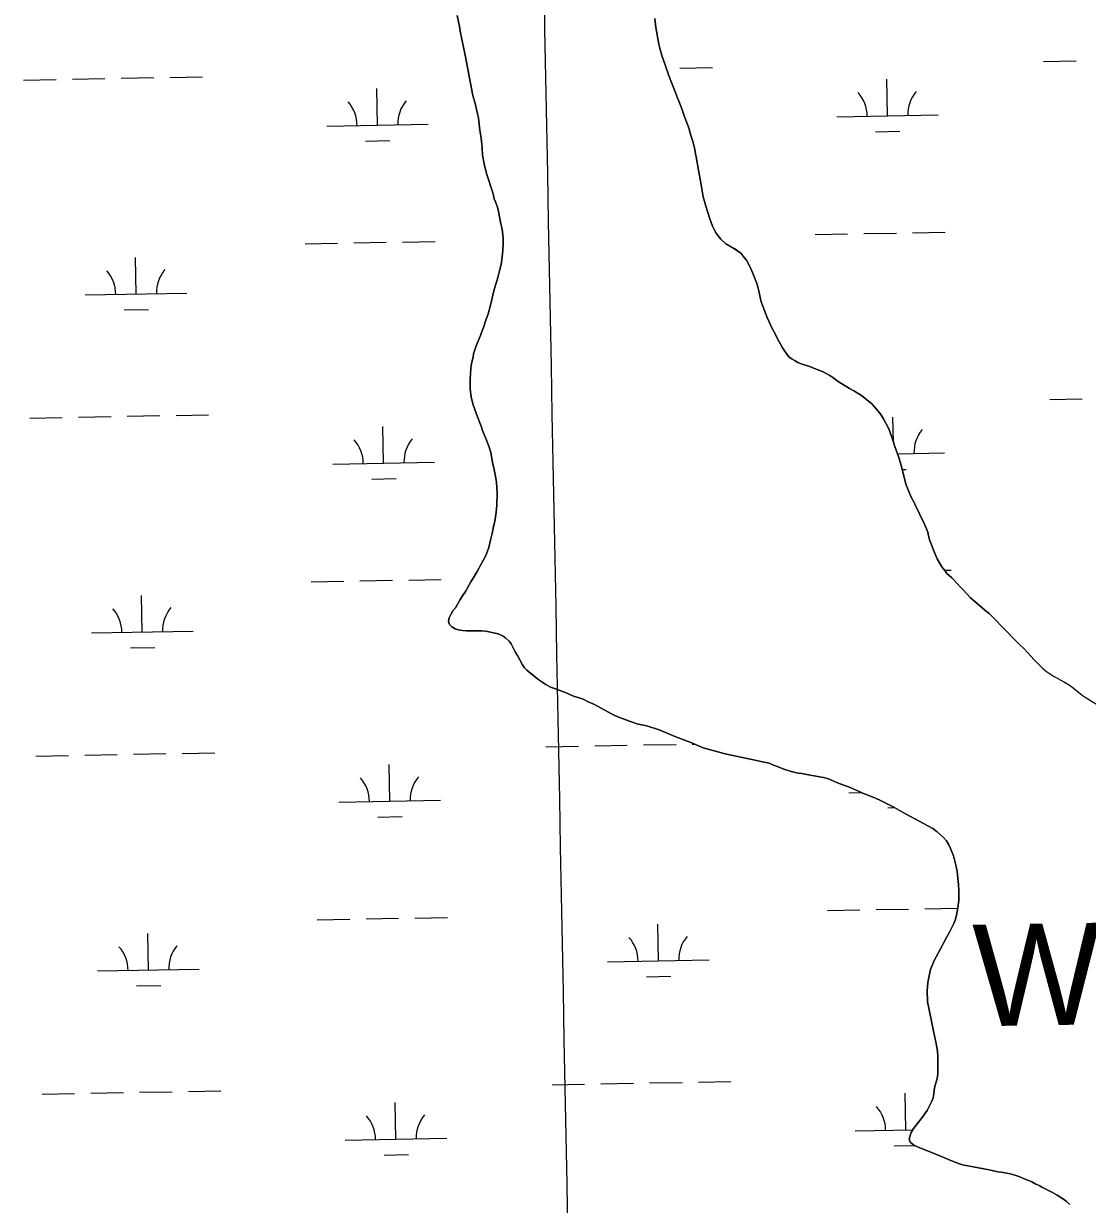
# Model space of a CAD drawing. Extents: x 3957609 to 3995875, y 234277 to 260273.
# Drawn here: x 3977233 to 3978279, y 243435 to 244597 of the extents above; entities that cross this region are included whole.
import ezdxf

# ---------------------------------------------------------------- set-up
doc = ezdxf.new("R2010")
doc.units = 0
for name, color, linetype in [('V-GRID-MAJR', 7, 'Continuous'), ('V-RIVR-IDEN', 7, 'Continuous'), ('V-TOPO-SHOR', 7, 'Continuous'), ('V-WETL-SWMP', 7, 'Continuous')]:
    doc.layers.add(name, color=color, linetype=linetype)

msp = doc.modelspace()

# ---------------------------------------------------------------- linework, layer by layer
at = {"layer": 'V-GRID-MAJR'}
msp.add_spline([(3977833.033, 240002.205), (3977775.362, 243028.63), (3977659.886, 249088.434), (3977544.411, 255148.228), (3977486.607, 258181.601)], degree=3, dxfattribs=at)
at = {"layer": 'V-TOPO-SHOR'}
for points in [[(3977659.236, 244604.488), (3977661.556, 244593.611), (3977662.265, 244588.954), (3977667.037, 244565.494), (3977674.668, 244525.726), (3977677.031, 244517.79), (3977680.23, 244503.338), (3977681.455, 244491.703), (3977682.737, 244483.937), (3977683.835, 244474.162), (3977684.195, 244467.031), (3977685.776, 244458.642), (3977687.961, 244449.006), (3977694.64, 244428.926), (3977695.658, 244424.264), (3977697.003, 244420.992), (3977698.787, 244415.853)], [(3978201.225, 243997.007), (3978182.604, 244016.176), (3978180.153, 244018.07), (3978164.394, 244031.622), (3978157.217, 244038.851), (3978154.317, 244041.837), (3978147.917, 244049.056), (3978145.779, 244051.256), (3978141.038, 244055.508), (3978139.066, 244058.324), (3978136.021, 244061.93), (3978133.6, 244065.84), (3978131.486, 244069.743), (3978127.739, 244078.316), (3978125.508, 244084.702), (3978124.31, 244087.661), (3978122.985, 244092.329), (3978122.113, 244096.214), (3978120.919, 244099.329), (3978117.621, 244106.968), (3978114.756, 244112.432), (3978113.112, 244116.483), (3978110.548, 244121.322), (3978108.745, 244125.222), (3978105.878, 244130.374), (3978100.492, 244143.465), (3978096.248, 244160.722), (3978093.899, 244169.585), (3978089.873, 244180.333), (3978088.386, 244184.693), (3978087.655, 244187.647), (3978084.976, 244195.122), (3978083.473, 244198.397), (3978078.498, 244207.762), (3978075.924, 244211.827), (3978071.818, 244217.154), (3978067.093, 244222.489), (3978057.142, 244230.536), (3978049.464, 244235.293), (3978045.315, 244237.524), (3978034.106, 244244.501), (3978028.896, 244248.296), (3978025.826, 244250.199), (3978019.217, 244253.859), (3978005.817, 244259.165), (3977998.723, 244261.283), (3977994.412, 244263.204), (3977991.645, 244264.637), (3977988.726, 244266.384), (3977985.663, 244268.752), (3977982.924, 244272.2), (3977980.649, 244275.485), (3977978.984, 244278.299), (3977974.155, 244287.044), (3977972.048, 244291.257), (3977969.027, 244296.568), (3977964.071, 244307.33), (3977958.406, 244322.591), (3977957.521, 244325.702), (3977956.081, 244333.159), (3977954.908, 244337.669), (3977953.867, 244340.782), (3977949.843, 244351.685), (3977947.443, 244356.988), (3977943.822, 244363.701), (3977941.694, 244366.519), (3977938.653, 244370.437), (3977932.212, 244374.869), (3977923.303, 244380.263), (3977918.716, 244384.357), (3977915.975, 244387.65), (3977914.157, 244390.311), (3977912.496, 244393.278), (3977910.54, 244397.335), (3977907.697, 244404.348), (3977905.635, 244411.659), (3977903.853, 244416.951), (3977901.351, 244425.972), (3977898.918, 244439.794), (3977896.468, 244452.377), (3977894.334, 244465.421), (3977893.603, 244468.53), (3977893.046, 244472.72), (3977891.285, 244479.407), (3977888.026, 244489.833), (3977887.299, 244493.098), (3977884.326, 244501.66), (3977882.978, 244504.777), (3977880.15, 244512.72), (3977867.155, 244546.059), (3977866.121, 244549.481), (3977864.771, 244552.6), (3977863.891, 244555.867), (3977860.915, 244564.274), (3977858.844, 244571.12), (3977857.527, 244576.406), (3977854.511, 244592.717), (3977853.554, 244601.56)], [(3977698.787, 244415.853), (3977699.811, 244411.657), (3977702.115, 244399.541), (3977703.141, 244395.652), (3977703.708, 244392.08), (3977704.536, 244384.943), (3977704.46, 244379.677), (3977704.061, 244373.642), (3977703.344, 244366.836), (3977702.307, 244359.57), (3977700.978, 244353.393), (3977699.35, 244347.995), (3977698.525, 244344.444), (3977695.598, 244334.882), (3977692.123, 244319.595), (3977689.52, 244310.959), (3977687.414, 244304.792), (3977685.139, 244297.391), (3977683.21, 244292.461), (3977682.237, 244289.533), (3977677.91, 244279.526), (3977676.132, 244274.595), (3977675.315, 244271.508), (3977674.805, 244268.418), (3977673.49, 244263.324), (3977672.978, 244260.078), (3977672.775, 244256.672), (3977672.247, 244252.343), (3977672.011, 244246.77), (3977672.02, 244236.7), (3977672.999, 244229.405), (3977674.447, 244222.414), (3977678.172, 244212.29), (3977683.251, 244199.359), (3977684.136, 244196.248), (3977688.025, 244186.741), (3977690.261, 244180.823), (3977692.182, 244174.443), (3977694.341, 244162.95), (3977695.217, 244159.372), (3977697.237, 244149.12), (3977697.951, 244144.927), (3977698.574, 244134.54), (3977698.248, 244122.77), (3977697.525, 244115.655), (3977696.311, 244106.687), (3977695.33, 244103.138), (3977693.503, 244094.647), (3977691.533, 244086.928), (3977690.206, 244080.907), (3977687.306, 244073.202), (3977678.708, 244057.218), (3977675.053, 244050.918), (3977672.675, 244047.236), (3977667.428, 244037.862), (3977664.575, 244033.412), (3977662.199, 244029.883), (3977657.434, 244021.742), (3977654.755, 244018.529), (3977652.846, 244015.148), (3977651.251, 244011.916), (3977650.575, 244008.053), (3977651.773, 244005.25), (3977654.063, 244002.893), (3977657.288, 244000.986), (3977660.217, 244000.013), (3977664.391, 243999.333), (3977668.106, 243999.124), (3977683.286, 243999.059), (3977687.462, 243998.69), (3977699.508, 243996.036), (3977703.659, 243993.961), (3977706.576, 243992.061), (3977710.399, 243988.751), (3977712.222, 243986.246), (3977716.291, 243978.441), (3977718.409, 243974.847), (3977723.383, 243965.482), (3977725.511, 243962.662), (3977727.645, 243960.306), (3977733.157, 243955.735), (3977739.589, 243950.685), (3977746.495, 243946.247), (3977751.105, 243943.701), (3977754.802, 243942.098), (3977766.361, 243938.057), (3977773.75, 243934.852), (3977779.298, 243932.912), (3977783.154, 243931.772), (3977788.074, 243929.222), (3977794.386, 243926.498), (3977810.983, 243917.272), (3977814.212, 243915.674), (3977818.833, 243913.749), (3977825.149, 243911.333), (3977829.773, 243909.717), (3977832.704, 243908.9), (3977836.093, 243907.611), (3977845.821, 243905.457), (3977858.003, 243901.562), (3977874.477, 243894.662)], [(3978201.225, 243997.007), (3978205.347, 243992.919), (3978212.825, 243985.065), (3978216.341, 243981.915), (3978220.769, 243977.358), (3978227.019, 243970.452), (3978235.875, 243961.648), (3978239.09, 243958.967), (3978241.849, 243956.915), (3978245.841, 243954.531), (3978256.752, 243948.487), (3978262.282, 243945.153), (3978267.029, 243941.522), (3978274.226, 243935.685), (3978276.987, 243933.787), (3978288.349, 243926.805)], [(3977874.477, 243894.662), (3977888.956, 243889.03), (3977901.275, 243883.893), (3977922.877, 243878.001), (3977947.431, 243872.689), (3977950.832, 243872.175), (3977958.086, 243870.364), (3977966.272, 243868.697), (3977970.43, 243866.934), (3977973.358, 243865.961), (3977980.594, 243862.758), (3977987.688, 243860.64), (3977991.7, 243859.653), (3977994.791, 243858.988), (3977998.346, 243858.472)], [(3977998.346, 243858.472), (3978006.384, 243856.823), (3978010.556, 243856.385), (3978015.811, 243855.334), (3978019.522, 243854.585), (3978024.472, 243853.227), (3978033.295, 243849.573), (3978045.986, 243844.709), (3978060.693, 243838.311), (3978069.981, 243834.817), (3978076.33, 243831.612), (3978079.117, 243830.394), (3978088.874, 243825.511), (3978100.34, 243818.941), (3978127.141, 243804.433), (3978131.482, 243801.218), (3978137.694, 243795.696), (3978140.493, 243792.317), (3978142.832, 243788.315), (3978144.553, 243784.774), (3978147.53, 243777.537), (3978149.746, 243768.44), (3978151.018, 243762.425), (3978152.489, 243749.154), (3978152.675, 243743.751), (3978152.736, 243733.716), (3978151.854, 243726.298), (3978150.506, 243719.341), (3978149.146, 243714.393), (3978147.778, 243710.831), (3978143.66, 243702.625), (3978141.063, 243697.976), (3978134.802, 243686.048), (3978128.388, 243674.584), (3978125.043, 243665.761), (3978123.835, 243661.278), (3978122.186, 243652.928), (3978121.619, 243644.587), (3978121.994, 243633.781), (3978123.432, 243625.913), (3978126.289, 243613.115), (3978127.726, 243605.095), (3978130.897, 243591.371), (3978131.708, 243585.045), (3978132.041, 243580.88), (3978132.248, 243572.233), (3978132.15, 243562.968), (3978131.404, 243558.485), (3978129.135, 243550.598), (3978128.384, 243547.35), (3978128.253, 243543.489), (3978127.661, 243539.315), (3978126.291, 243536.065), (3978121.558, 243527.081), (3978116.659, 243520.103), (3978108.078, 243509.243), (3978105.784, 243505.368), (3978103.969, 243499.027), (3978104.76, 243495.943), (3978108.018, 243493.338), (3978111.426, 243491.505), (3978114.367, 243490.135), (3978130, 243484.052), (3978146.566, 243477.048), (3978153.529, 243474.619), (3978156.47, 243473.403), (3978182.594, 243468.465), (3978191.098, 243466.663), (3978194.806, 243466.222), (3978203.308, 243464.576), (3978207.793, 243463.367), (3978212.747, 243461.545), (3978217.08, 243459.718), (3978220.64, 243458.503), (3978224.509, 243456.828), (3978228.383, 243454.534), (3978231.789, 243453.013), (3978234.425, 243451.485), (3978244.956, 243446.144), (3978249.447, 243443.7), (3978255.648, 243439.721), (3978258.286, 243437.731), (3978262.012, 243434.511)]]:
    msp.add_lwpolyline(points, dxfattribs=at)
at = {"layer": 'V-WETL-SWMP'}
for p, q in [((3977878.392, 244552.782), (3977910.387, 244553.363)), ((3978236.241, 244559.288), (3978268.236, 244559.87)), ((3977232.591, 244541.039), (3977264.586, 244541.621)), ((3977280.583, 244541.912), (3977312.578, 244542.493)), ((3977328.575, 244542.784), (3977360.57, 244543.366)), ((3977376.567, 244543.657), (3977408.562, 244544.239)), ((3978082.597, 244505.744), (3978081.942, 244541.738)), ((3977580.772, 244496.62), (3977580.117, 244532.614)), ((3978032.605, 244504.835), (3978132.589, 244506.653)), ((3977530.78, 244495.711), (3977630.764, 244497.529)), ((3978070.879, 244490.098), (3978094.876, 244490.534)), ((3977569.054, 244480.973), (3977593.05, 244481.409)), ((3978059.292, 244389.869), (3978091.286, 244390.451)), ((3978107.284, 244390.742), (3978139.279, 244391.324)), ((3977509.475, 244379.872), (3977541.469, 244380.454)), ((3977557.467, 244380.745), (3977589.461, 244381.326)), ((3977605.459, 244381.617), (3977637.453, 244382.199)), ((3978011.3, 244388.997), (3978043.294, 244389.579)), ((3977343.282, 244330.413), (3977342.628, 244366.407)), ((3977293.291, 244329.504), (3977393.274, 244331.322)), ((3977331.565, 244314.766), (3977355.561, 244315.202)), ((3978242.289, 244226.668), (3978274.284, 244227.25)), ((3977238.639, 244208.419), (3977270.634, 244209.001)), ((3977286.631, 244209.292), (3977318.626, 244209.873)), ((3977334.623, 244210.164), (3977366.618, 244210.746)), ((3977382.615, 244211.037), (3977414.61, 244211.619)), ((3978088.437, 244184.545), (3978087.991, 244209.118)), ((3977586.82, 244164), (3977586.165, 244199.994)), ((3978092.547, 244173.195), (3978138.637, 244174.033)), ((3977536.828, 244163.091), (3977636.812, 244164.909)), ((3978096.957, 244157.842), (3978100.924, 244157.914)), ((3977575.102, 244148.353), (3977599.099, 244148.789)), ((3978138.845, 244058.586), (3978145.327, 244058.704)), ((3977515.523, 244047.252), (3977547.517, 244047.834)), ((3977563.515, 244048.125), (3977595.509, 244048.706)), ((3977611.507, 244048.997), (3977643.502, 244049.579)), ((3977349.33, 243997.792), (3977348.676, 244033.787)), ((3977299.339, 243996.883), (3977399.322, 243998.701)), ((3977337.613, 243982.146), (3977361.609, 243982.582)), ((3977388.663, 243878.417), (3977420.658, 243878.999)), ((3977746.512, 243884.924), (3977778.507, 243885.505)), ((3977794.504, 243885.796), (3977826.499, 243886.378)), ((3977842.496, 243886.669), (3977874.491, 243887.251)), ((3977890.488, 243887.542), (3977892.439, 243887.577)), ((3977244.687, 243875.799), (3977276.682, 243876.381)), ((3977292.679, 243876.672), (3977324.674, 243877.253)), ((3977340.671, 243877.544), (3977372.666, 243878.126)), ((3977592.868, 243831.38), (3977592.214, 243867.374)), ((3978044.701, 243839.595), (3978057.22, 243839.823)), ((3977542.876, 243830.471), (3977642.86, 243832.289)), ((3978082.976, 243824.858), (3978089.799, 243824.982)), ((3977581.151, 243815.733), (3977605.147, 243816.169)), ((3977617.555, 243716.377), (3977649.55, 243716.959)), ((3978023.396, 243723.757), (3978055.39, 243724.339)), ((3978071.388, 243724.629), (3978103.383, 243725.211)), ((3978119.38, 243725.502), (3978151.375, 243726.084)), ((3977521.571, 243714.632), (3977553.565, 243715.214)), ((3977569.563, 243715.505), (3977601.558, 243716.086)), ((3977857.203, 243674.297), (3977856.549, 243710.291)), ((3977355.378, 243665.172), (3977354.724, 243701.167)), ((3977807.212, 243673.388), (3977907.195, 243675.206)), ((3977305.387, 243664.263), (3977405.37, 243666.081)), ((3977845.486, 243658.651), (3977869.482, 243659.087)), ((3977343.661, 243649.526), (3977367.657, 243649.962)), ((3977800.552, 243553.176), (3977832.547, 243553.758)), ((3977848.544, 243554.049), (3977880.539, 243554.631)), ((3977896.536, 243554.922), (3977928.531, 243555.503)), ((3977250.735, 243543.179), (3977282.73, 243543.761)), ((3977298.727, 243544.052), (3977330.722, 243544.633)), ((3977346.719, 243544.924), (3977378.714, 243545.506)), ((3977394.711, 243545.797), (3977426.706, 243546.379)), ((3977752.56, 243552.304), (3977784.555, 243552.885)), ((3978100.741, 243507.884), (3978100.087, 243543.878)), ((3977598.916, 243498.759), (3977598.262, 243534.754)), ((3978050.749, 243506.975), (3978107.344, 243508.004)), ((3977548.924, 243497.85), (3977648.908, 243499.669)), ((3978089.024, 243492.238), (3978109.376, 243492.608)), ((3977587.199, 243483.113), (3977611.195, 243483.549))]:
    msp.add_line(p, q, dxfattribs=at)
for points in [[(3977657.434, 244021.742), (3977662.2, 244029.883), (3977664.575, 244033.411), (3977667.428, 244037.862), (3977672.676, 244047.236), (3977675.053, 244050.919), (3977678.708, 244057.217), (3977687.305, 244073.203), (3977690.205, 244080.907), (3977691.532, 244086.929), (3977693.503, 244094.646), (3977695.33, 244103.139), (3977696.311, 244106.688), (3977697.526, 244115.655), (3977698.249, 244122.77), (3977698.575, 244134.539), (3977697.951, 244144.927), (3977697.237, 244149.12), (3977695.218, 244159.373), (3977694.34, 244162.949), (3977692.183, 244174.444), (3977690.262, 244180.823), (3977688.024, 244186.742), (3977684.135, 244196.248), (3977683.251, 244199.359), (3977678.171, 244212.291), (3977674.446, 244222.414), (3977672.998, 244229.406), (3977672.02, 244236.701), (3977672.011, 244246.77), (3977672.247, 244252.344), (3977672.775, 244256.673), (3977672.979, 244260.078), (3977673.491, 244263.324), (3977674.804, 244268.417), (3977675.314, 244271.508), (3977676.133, 244274.594), (3977677.909, 244279.526), (3977682.237, 244289.532), (3977683.209, 244292.461), (3977685.139, 244297.39), (3977687.415, 244304.793), (3977689.519, 244310.959), (3977692.123, 244319.596), (3977695.598, 244334.882), (3977698.525, 244344.444), (3977699.351, 244347.994), (3977700.979, 244353.393), (3977702.308, 244359.57), (3977703.343, 244366.836), (3977704.061, 244373.641), (3977704.459, 244379.677), (3977704.535, 244384.943), (3977703.709, 244392.081), (3977703.142, 244395.652), (3977702.114, 244399.54), (3977699.811, 244411.656), (3977698.788, 244415.854), (3977697.003, 244420.991), (3977695.657, 244424.264), (3977694.64, 244428.926), (3977687.961, 244449.007), (3977685.777, 244458.643), (3977684.195, 244467.031), (3977683.834, 244474.162), (3977682.736, 244483.937), (3977681.455, 244491.702), (3977680.23, 244503.338), (3977677.032, 244517.791), (3977674.668, 244525.726), (3977667.036, 244565.494), (3977662.264, 244588.954), (3977661.557, 244593.612), (3977659.237, 244604.489)], [(3977853.555, 244601.56), (3977854.511, 244592.716), (3977857.528, 244576.407), (3977858.845, 244571.12), (3977860.914, 244564.274), (3977863.89, 244555.866), (3977864.772, 244552.6), (3977866.121, 244549.482), (3977867.156, 244546.059), (3977880.149, 244512.72), (3977882.977, 244504.778), (3977884.326, 244501.66), (3977887.3, 244493.097), (3977888.027, 244489.833), (3977891.284, 244479.407), (3977893.045, 244472.72), (3977893.604, 244468.53), (3977894.334, 244465.421), (3977896.468, 244452.377), (3977898.918, 244439.794), (3977901.351, 244425.972), (3977903.854, 244416.95), (3977905.636, 244411.658), (3977907.698, 244404.347), (3977910.54, 244397.335), (3977912.495, 244393.278), (3977914.156, 244390.311), (3977915.976, 244387.651), (3977918.716, 244384.358), (3977923.304, 244380.264), (3977932.211, 244374.868), (3977938.653, 244370.436), (3977941.694, 244366.52), (3977943.822, 244363.7), (3977947.442, 244356.987), (3977949.844, 244351.685), (3977953.868, 244340.782), (3977954.907, 244337.669), (3977956.081, 244333.16), (3977957.522, 244325.703), (3977958.406, 244322.592), (3977964.071, 244307.329), (3977969.027, 244296.568), (3977972.048, 244291.257), (3977974.155, 244287.044), (3977978.985, 244278.299), (3977980.649, 244275.486), (3977982.925, 244272.2)], [(3977982.925, 244272.2), (3977985.663, 244268.752), (3977988.727, 244266.384), (3977991.645, 244264.637), (3977994.412, 244263.203), (3977998.722, 244261.282), (3978005.817, 244259.165), (3978019.217, 244253.858), (3978025.825, 244250.199), (3978028.896, 244248.296), (3978034.107, 244244.502), (3978045.315, 244237.523), (3978049.465, 244235.294), (3978057.141, 244230.535), (3978067.094, 244222.49), (3978071.818, 244217.155), (3978075.924, 244211.828), (3978078.498, 244207.763), (3978083.474, 244198.396), (3978084.976, 244195.121), (3978087.655, 244187.647), (3978088.387, 244184.693), (3978089.873, 244180.334), (3978093.899, 244169.586), (3978096.249, 244160.722), (3978100.491, 244143.466), (3978105.878, 244130.375), (3978108.746, 244125.221), (3978110.548, 244121.322), (3978113.112, 244116.483), (3978114.757, 244112.431), (3978117.621, 244106.968), (3978120.918, 244099.329), (3978122.112, 244096.214), (3978122.985, 244092.328), (3978124.311, 244087.662), (3978125.508, 244084.701), (3978127.738, 244078.317), (3978131.487, 244069.743), (3978133.599, 244065.839), (3978136.021, 244061.931), (3978139.066, 244058.324), (3978141.039, 244055.507), (3978145.78, 244051.256), (3978147.917, 244049.056), (3978154.318, 244041.837), (3978157.218, 244038.852), (3978164.394, 244031.622), (3978180.153, 244018.07), (3978182.604, 244016.176), (3978201.224, 243997.006), (3978205.348, 243992.919), (3978212.824, 243985.065), (3978216.341, 243981.915), (3978220.768, 243977.359), (3978227.019, 243970.452), (3978235.876, 243961.648), (3978239.09, 243958.968), (3978241.848, 243956.914), (3978245.841, 243954.532), (3978256.752, 243948.487), (3978262.281, 243945.154), (3978267.03, 243941.522), (3978274.226, 243935.686), (3978276.987, 243933.787), (3978288.349, 243926.806)], [(3978131.707, 243585.046), (3978130.897, 243591.372), (3978127.726, 243605.095), (3978126.288, 243613.116), (3978123.431, 243625.914), (3978121.994, 243633.781), (3978121.62, 243644.587), (3978122.187, 243652.929), (3978123.835, 243661.277), (3978125.043, 243665.762), (3978128.387, 243674.583), (3978134.803, 243686.048), (3978141.062, 243697.976), (3978143.659, 243702.624), (3978147.778, 243710.832), (3978149.147, 243714.392), (3978150.506, 243719.341), (3978151.854, 243726.298), (3978152.736, 243733.715), (3978152.675, 243743.751), (3978152.488, 243749.154), (3978151.018, 243762.425), (3978149.747, 243768.439), (3978147.53, 243777.536), (3978144.553, 243784.775), (3978142.833, 243788.316), (3978140.493, 243792.317), (3978137.693, 243795.697), (3978131.483, 243801.218), (3978127.14, 243804.434), (3978100.34, 243818.941), (3978088.874, 243825.512), (3978079.116, 243830.394), (3978076.33, 243831.612), (3978069.98, 243834.817), (3978060.694, 243838.312), (3978045.986, 243844.709), (3978033.295, 243849.573), (3978024.472, 243853.226), (3978019.523, 243854.585), (3978015.812, 243855.335), (3978010.556, 243856.384), (3978006.384, 243856.822), (3977998.345, 243858.472), (3977994.79, 243858.988), (3977991.701, 243859.653), (3977987.688, 243860.641), (3977980.593, 243862.758), (3977973.358, 243865.961), (3977970.429, 243866.933), (3977966.272, 243868.697), (3977958.086, 243870.365), (3977950.832, 243872.175), (3977947.431, 243872.689), (3977922.877, 243878.002), (3977901.275, 243883.893), (3977888.957, 243889.029), (3977874.477, 243894.661), (3977858.002, 243901.562), (3977845.821, 243905.456), (3977836.093, 243907.611), (3977832.703, 243908.9), (3977829.772, 243909.717), (3977825.148, 243911.333), (3977818.832, 243913.749), (3977814.213, 243915.675), (3977810.983, 243917.271), (3977794.386, 243926.497), (3977788.074, 243929.222), (3977783.154, 243931.772), (3977779.298, 243932.912), (3977773.75, 243934.852), (3977766.36, 243938.057), (3977754.801, 243942.098), (3977751.106, 243943.701), (3977746.496, 243946.246), (3977739.589, 243950.684), (3977733.156, 243955.735), (3977727.646, 243960.307), (3977725.512, 243962.662), (3977723.384, 243965.481), (3977718.408, 243974.848), (3977716.291, 243978.442), (3977712.222, 243986.246), (3977710.399, 243988.751), (3977706.575, 243992.06), (3977703.659, 243993.961), (3977699.507, 243996.035), (3977687.462, 243998.689), (3977683.285, 243999.059), (3977668.105, 243999.125), (3977664.39, 243999.334), (3977660.217, 244000.014), (3977657.288, 244000.986), (3977654.062, 244002.892), (3977651.773, 244005.249), (3977650.574, 244008.054), (3977651.25, 244011.917), (3977652.846, 244015.147), (3977654.754, 244018.528), (3977657.434, 244021.742)], [(3978262.011, 243434.511), (3978258.286, 243437.731), (3978255.649, 243439.722), (3978249.448, 243443.7), (3978244.956, 243446.143), (3978234.424, 243451.484), (3978231.789, 243453.012), (3978228.383, 243454.535), (3978224.509, 243456.828), (3978220.639, 243458.503), (3978217.08, 243459.717), (3978212.746, 243461.544), (3978207.793, 243463.367), (3978203.308, 243464.575), (3978194.806, 243466.222), (3978191.097, 243466.663), (3978182.594, 243468.465), (3978156.469, 243473.403), (3978153.528, 243474.62), (3978146.565, 243477.049), (3978130, 243484.052), (3978114.368, 243490.134), (3978111.426, 243491.505), (3978108.018, 243493.338), (3978104.76, 243495.943), (3978103.969, 243499.027), (3978105.784, 243505.368), (3978108.077, 243509.242), (3978116.658, 243520.103), (3978121.557, 243527.081), (3978126.29, 243536.065), (3978127.66, 243539.316), (3978128.252, 243543.489), (3978128.383, 243547.35), (3978129.136, 243550.597), (3978131.404, 243558.485), (3978132.149, 243562.968), (3978132.248, 243572.233), (3978132.041, 243580.879), (3978131.707, 243585.046)]]:
    msp.add_lwpolyline(points, dxfattribs=at)
for centre, start, end in [((3978137.822, 244507.223), 140.269876, 181.813534), ((3977525.529, 244496.09), 0.269879, 41.813537), ((3977635.997, 244498.099), 140.269876, 181.813534), ((3978027.355, 244505.215), 0.269879, 41.813537), ((3977288.04, 244329.883), 0.269879, 41.813537), ((3977398.507, 244331.892), 140.269876, 181.813534), ((3978143.87, 244174.603), 140.269876, 181.813534), ((3977531.578, 244163.47), 0.269879, 41.813537), ((3977642.045, 244165.479), 140.269876, 181.813534), ((3977294.088, 243997.263), 0.269879, 41.813537), ((3977404.556, 243999.272), 140.269876, 181.813534), ((3977537.626, 243830.85), 0.269879, 41.813537), ((3977648.093, 243832.859), 140.269876, 181.813534), ((3977801.961, 243673.768), 0.269879, 41.813537), ((3977912.429, 243675.776), 140.269876, 181.813534), ((3977300.136, 243664.643), 0.269879, 41.813537), ((3977410.604, 243666.652), 140.269876, 181.813534), ((3978045.499, 243507.355), 0.269879, 41.813537), ((3977543.674, 243498.23), 0.269879, 41.813537), ((3977654.141, 243500.239), 140.269876, 181.813534)]:
    msp.add_arc(centre, 35.246, start, end, dxfattribs=at)

# ---------------------------------------------------------------- texts
at = {"layer": 'V-RIVR-IDEN'}
msp.add_text('Water', height=99.9998, rotation=0.902342, dxfattribs=at).set_placement((3978167.278, 243609.806))

doc.saveas('drawing.dxf')
